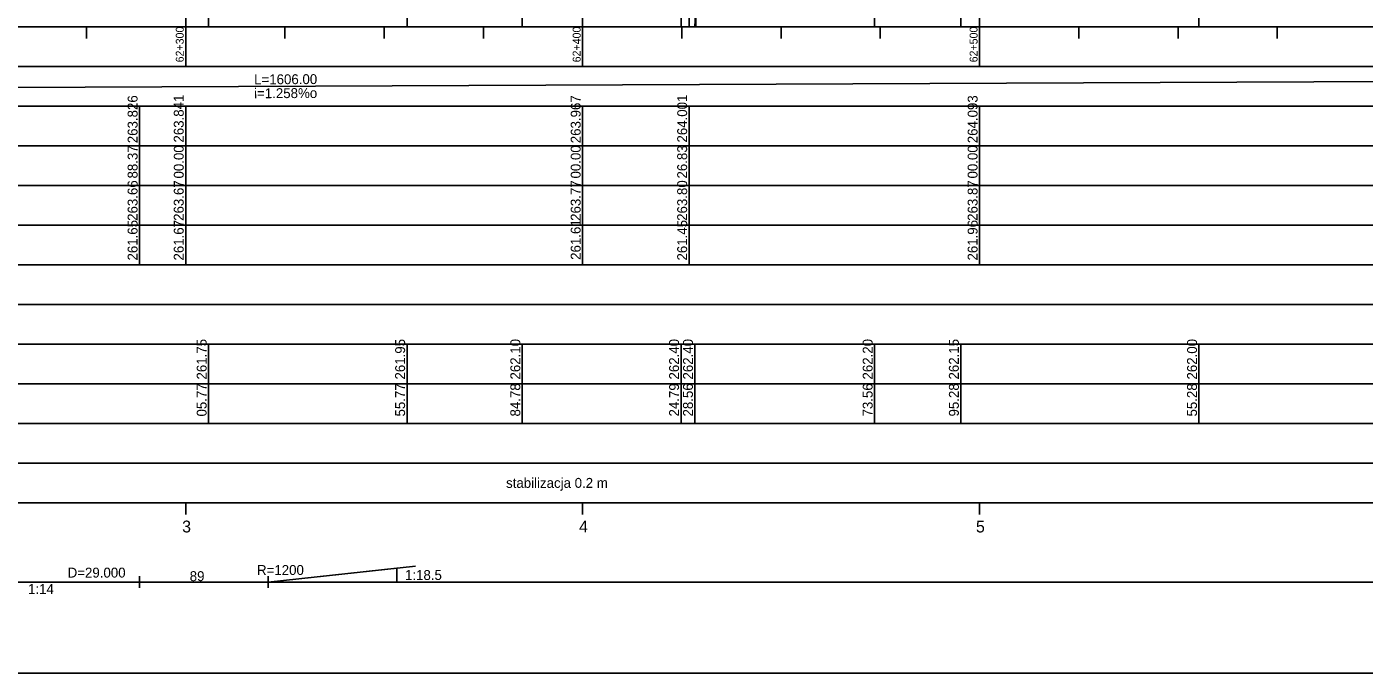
# Model space of a CAD drawing. Extents: x 6445630 to 6518227, y 5499240 to 5511716.
# Drawn here: x 6461491.2 to 6461828.1, y 5508966.7 to 5509129.7 of the extents above; entities that cross this region are included whole.
import ezdxf

# ---------------------------------------------------------------- set-up
doc = ezdxf.new("R2010")
doc.units = 0
for name, color, linetype in [('TOR_PROF-drenokolektory', 7, 'Continuous'), ('TOR_PROF-obiekty+opisy', 7, 'Continuous'), ('TOR_PROF-rozjazdy', 7, 'Continuous'), ('TOR_PROF-tabelka-geometria T1', 7, 'Continuous'), ('TOR_PROF-tabelka-kilometracja', 7, 'Continuous'), ('TOR_PROF-tabelka-odleglosci T1', 7, 'Continuous'), ('TOR_PROF-tabelka-pochylenia proj T1', 7, 'Continuous'), ('TOR_PROF-tabelka-rodzaj rowu T1', 7, 'Continuous'), ('TOR_PROF-tabelka-rodzaj rurociagow T1', 7, 'Continuous'), ('TOR_PROF-tabelka-rowyT1', 7, 'Continuous'), ('TOR_PROF-tabelka-rurociagi T1', 7, 'Continuous'), ('TOR_PROF-tabelka-rzedne istn T1', 7, 'Continuous'), ('TOR_PROF-tabelka-rzedne proj T1', 7, 'Continuous'), ('TOR_PROF-tabelka-teren istniejacy T1', 7, 'Continuous'), ('TOR_PROF-tabelka-warstwa ochronna T1', 7, 'Continuous'), ('TOR_PROF-tor projektowany', 7, 'Continuous'), ('TOR_PROF-uklad odniesienia', 7, 'Continuous'), ('TOR_PROF-warstwa ochronna', 7, 'Continuous'), ('TOR_RAMKI-MASKA WYCIECIA', 7, 'Continuous')]:
    doc.layers.add(name, color=color, linetype=linetype)

msp = doc.modelspace()

# ---------------------------------------------------------------- linework, layer by layer
at = {"layer": 'TOR_PROF-drenokolektory'}
for points in [[(6461656, 5509176.74), (6461656, 5509134.74), (6461656, 5509129.74), (6461656, 5509129.74)], [(6461656, 5509176.74), (6461656, 5509134.74), (6461656, 5509129.74), (6461656, 5509129.74)], [(6461659.77, 5509176.74), (6461659.77, 5509134.74), (6461659.5, 5509129.74), (6461659.5, 5509129.74)], [(6461659.77, 5509176.74), (6461659.77, 5509134.74), (6461659.77, 5509129.74), (6461659.77, 5509129.74)], [(6461536.98, 5509173.49), (6461536.98, 5509134.74), (6461536.98, 5509129.74), (6461536.98, 5509129.74)], [(6461536.98, 5509173.49), (6461536.98, 5509134.74), (6461536.98, 5509129.74), (6461536.98, 5509129.74)], [(6461536.98, 5509173.49), (6461536.98, 5509134.74), (6461536.98, 5509129.74), (6461536.98, 5509129.74)], [(6461586.98, 5509174.49), (6461586.98, 5509134.74), (6461586.98, 5509129.74), (6461586.98, 5509129.74)], [(6461586.98, 5509174.49), (6461586.98, 5509134.74), (6461586.98, 5509129.74), (6461586.98, 5509129.74)], [(6461586.98, 5509174.49), (6461586.98, 5509134.74), (6461586.98, 5509129.74), (6461586.98, 5509129.74)], [(6461616, 5509175.24), (6461616, 5509134.74), (6461616, 5509129.74), (6461616, 5509129.74)], [(6461616, 5509175.24), (6461616, 5509134.74), (6461616, 5509129.74), (6461616, 5509129.74)], [(6461616, 5509175.24), (6461616, 5509134.74), (6461616, 5509129.74), (6461616, 5509129.74)], [(6461704.77, 5509175.74), (6461704.77, 5509134.74), (6461704.77, 5509129.74), (6461704.77, 5509129.74)], [(6461704.77, 5509175.74), (6461704.77, 5509134.74), (6461704.77, 5509129.74), (6461704.77, 5509129.74)], [(6461704.77, 5509175.74), (6461704.77, 5509134.74), (6461704.77, 5509129.74), (6461704.77, 5509129.74)], [(6461726.49, 5509175.49), (6461726.49, 5509134.74), (6461726.49, 5509129.74), (6461726.49, 5509129.74)], [(6461726.49, 5509175.49), (6461726.49, 5509134.74), (6461726.49, 5509129.74), (6461726.49, 5509129.74)], [(6461726.49, 5509175.49), (6461726.49, 5509134.74), (6461726.49, 5509129.74), (6461726.49, 5509129.74)], [(6461786.49, 5509174.74), (6461786.49, 5509134.74), (6461786.49, 5509129.74), (6461786.49, 5509129.74)], [(6461786.49, 5509174.74), (6461786.49, 5509134.74), (6461786.49, 5509129.74), (6461786.49, 5509129.74)], [(6461786.49, 5509174.74), (6461786.49, 5509134.74), (6461786.49, 5509129.74), (6461786.49, 5509129.74)]]:
    msp.add_lwpolyline(points, dxfattribs=at)
at = {"layer": 'TOR_PROF-obiekty+opisy'}
msp.add_line((6461658.04, 5509129.74), (6461658.04, 5509214.74), dxfattribs=at)
at = {"layer": 'TOR_PROF-rozjazdy'}
for p, q in [((6461589.08, 5508993.73), (6461551.99, 5508989.74)), ((6461519.58, 5508991.22), (6461519.58, 5508988.25)), ((6461551.99, 5508991.22), (6461551.99, 5508988.25)), ((6461584.4, 5508989.74), (6461551.99, 5508989.74))]:
    msp.add_line(p, q, dxfattribs=at)
for points in [[(6461519.58, 5508989.74), (6461551.99, 5508989.74), (6461584.4, 5508989.74), (6461584.4, 5508993.23), (6461551.99, 5508989.74)], [(6461551.99, 5508989.74), (6461584.4, 5508993.23), (6461584.4, 5508989.74)]]:
    msp.add_lwpolyline(points, dxfattribs=at)
at = {"layer": 'TOR_PROF-tabelka-geometria T1'}
for points in [[(6452331.21, 5508989.74), (6462728.4, 5508989.74)], [(6452331.21, 5508989.74), (6462731.21, 5508989.74)]]:
    msp.add_lwpolyline(points, dxfattribs=at)
at = {"layer": 'TOR_PROF-tabelka-kilometracja'}
for points in [[(6461531.21, 5509006.74), (6461531.21, 5509009.74)], [(6461631.21, 5509006.74), (6461631.21, 5509009.74)], [(6461731.21, 5509006.74), (6461731.21, 5509009.74)]]:
    msp.add_lwpolyline(points, dxfattribs=at)
at = {"layer": 'TOR_PROF-tabelka-odleglosci T1'}
for points in [[(6461519.58, 5509099.74), (6461519.58, 5509109.74)], [(6461531.21, 5509099.74), (6461531.21, 5509109.74)], [(6461631.21, 5509099.74), (6461631.21, 5509109.74)], [(6461658.04, 5509099.74), (6461658.04, 5509109.74)], [(6461731.21, 5509099.74), (6461731.21, 5509109.74)], [(6461519.58, 5509089.74), (6461519.58, 5509099.74)], [(6461531.21, 5509089.74), (6461531.21, 5509099.74)], [(6461631.21, 5509089.74), (6461631.21, 5509099.74)], [(6461658.04, 5509089.74), (6461658.04, 5509099.74)], [(6461731.21, 5509089.74), (6461731.21, 5509099.74)]]:
    msp.add_lwpolyline(points, dxfattribs=at)
msp.add_lwpolyline([(6452331.21, 5509089.74), (6462731.21, 5509089.74), (6462731.21, 5509099.74), (6452331.21, 5509099.74)], close=True, dxfattribs=at)
at = {"layer": 'TOR_PROF-tabelka-pochylenia proj T1'}
msp.add_lwpolyline([(6452331.21, 5509109.74), (6462731.21, 5509109.74), (6462731.21, 5509119.74), (6452331.21, 5509119.74)], close=True, dxfattribs=at)
msp.add_lwpolyline([(6460751.21, 5509111.24), (6462357.21, 5509118.24)], dxfattribs=at)
at = {"layer": 'TOR_PROF-tabelka-rodzaj rowu T1'}
for points in [[(6452331.21, 5509049.74), (6462731.21, 5509049.74), (6462731.21, 5509059.74), (6452331.21, 5509059.74)], [(6452331.21, 5509029.74), (6462731.21, 5509029.74), (6462731.21, 5509039.74), (6452331.21, 5509039.74)]]:
    msp.add_lwpolyline(points, close=True, dxfattribs=at)
for points in [[(6461536.98, 5509029.74), (6461536.98, 5509039.74)], [(6461586.98, 5509029.74), (6461586.98, 5509039.74)], [(6461616, 5509029.74), (6461616, 5509039.74)], [(6461656, 5509029.74), (6461656, 5509039.74)], [(6461659.5, 5509029.74), (6461659.5, 5509039.74)], [(6461704.77, 5509029.74), (6461704.77, 5509039.74)], [(6461726.49, 5509029.74), (6461726.49, 5509039.74)], [(6461786.49, 5509029.74), (6461786.49, 5509039.74)]]:
    msp.add_lwpolyline(points, dxfattribs=at)
at = {"layer": 'TOR_PROF-tabelka-rowyT1'}
msp.add_lwpolyline([(6452331.21, 5509059.74), (6462731.21, 5509059.74), (6462731.21, 5509069.74), (6452331.21, 5509069.74)], close=True, dxfattribs=at)
at = {"layer": 'TOR_PROF-tabelka-rurociagi T1'}
msp.add_lwpolyline([(6452331.21, 5509039.74), (6462731.21, 5509039.74), (6462731.21, 5509049.74), (6452331.21, 5509049.74)], close=True, dxfattribs=at)
for points in [[(6461536.98, 5509039.74), (6461536.98, 5509049.74)], [(6461586.98, 5509039.74), (6461586.98, 5509049.74)], [(6461616, 5509039.74), (6461616, 5509049.74)], [(6461656, 5509039.74), (6461656, 5509049.74)], [(6461659.5, 5509039.74), (6461659.5, 5509049.74)], [(6461704.77, 5509039.74), (6461704.77, 5509049.74)], [(6461726.49, 5509039.74), (6461726.49, 5509049.74)], [(6461786.49, 5509039.74), (6461786.49, 5509049.74)]]:
    msp.add_lwpolyline(points, dxfattribs=at)
at = {"layer": 'TOR_PROF-tabelka-rzedne istn T1'}
msp.add_lwpolyline([(6452331.21, 5509079.74), (6462731.21, 5509079.74), (6462731.21, 5509089.74), (6452331.21, 5509089.74)], close=True, dxfattribs=at)
for points in [[(6461519.58, 5509079.74), (6461519.58, 5509089.74)], [(6461531.21, 5509079.74), (6461531.21, 5509089.74)], [(6461631.21, 5509079.74), (6461631.21, 5509089.74)], [(6461658.04, 5509079.74), (6461658.04, 5509089.74)], [(6461731.21, 5509079.74), (6461731.21, 5509089.74)], [(6461519.58, 5509069.74), (6461519.58, 5509079.74)], [(6461531.21, 5509069.74), (6461531.21, 5509079.74)], [(6461531.21, 5509069.74), (6461531.21, 5509079.74)], [(6461531.21, 5509069.74), (6461531.21, 5509079.74)], [(6461531.21, 5509069.74), (6461531.21, 5509079.74)], [(6461531.21, 5509069.74), (6461531.21, 5509079.74)], [(6461631.21, 5509069.74), (6461631.21, 5509079.74)], [(6461631.21, 5509069.74), (6461631.21, 5509079.74)], [(6461631.21, 5509069.74), (6461631.21, 5509079.74)], [(6461631.21, 5509069.74), (6461631.21, 5509079.74)], [(6461631.21, 5509069.74), (6461631.21, 5509079.74)], [(6461658.04, 5509069.74), (6461658.04, 5509079.74)], [(6461658.04, 5509069.74), (6461658.04, 5509079.74)], [(6461658.04, 5509069.74), (6461658.04, 5509079.74)], [(6461658.04, 5509069.74), (6461658.04, 5509079.74)], [(6461658.04, 5509069.74), (6461658.04, 5509079.74)], [(6461731.21, 5509069.74), (6461731.21, 5509079.74)], [(6461731.21, 5509069.74), (6461731.21, 5509079.74)], [(6461731.21, 5509069.74), (6461731.21, 5509079.74)], [(6461731.21, 5509069.74), (6461731.21, 5509079.74)], [(6461731.21, 5509069.74), (6461731.21, 5509079.74)]]:
    msp.add_lwpolyline(points, dxfattribs=at)
at = {"layer": 'TOR_PROF-tabelka-rzedne proj T1'}
msp.add_lwpolyline([(6452331.21, 5509099.74), (6462731.21, 5509099.74), (6462731.21, 5509109.74), (6452331.21, 5509109.74)], close=True, dxfattribs=at)
at = {"layer": 'TOR_PROF-tabelka-teren istniejacy T1'}
msp.add_lwpolyline([(6452331.21, 5509069.74), (6462731.21, 5509069.74), (6462731.21, 5509079.74), (6452331.21, 5509079.74)], close=True, dxfattribs=at)
msp.add_lwpolyline([(6452331.21, 5509069.74), (6462731.21, 5509069.74), (6462731.21, 5509079.74), (6452331.21, 5509079.74)], close=True, dxfattribs=at)
msp.add_lwpolyline([(6452331.21, 5509069.74), (6462731.21, 5509069.74), (6462731.21, 5509079.74), (6452331.21, 5509079.74)], close=True, dxfattribs=at)
msp.add_lwpolyline([(6452331.21, 5509069.74), (6462731.21, 5509069.74), (6462731.21, 5509079.74), (6452331.21, 5509079.74)], close=True, dxfattribs=at)
msp.add_lwpolyline([(6452331.21, 5509069.74), (6462731.21, 5509069.74), (6462731.21, 5509079.74), (6452331.21, 5509079.74)], close=True, dxfattribs=at)
at = {"layer": 'TOR_PROF-tabelka-warstwa ochronna T1'}
msp.add_lwpolyline([(6452331.21, 5509019.74), (6462731.21, 5509019.74), (6462731.21, 5509029.74), (6452331.21, 5509029.74)], close=True, dxfattribs=at)
at = {"layer": 'TOR_PROF-tor projektowany'}
for points in [[(6461531.21, 5509183.94), (6461531.21, 5509134.74), (6461531.21, 5509129.74), (6461531.21, 5509129.74)], [(6461531.21, 5509183.94), (6461531.21, 5509134.74), (6461531.21, 5509129.74), (6461531.21, 5509129.74)], [(6461631.21, 5509184.57), (6461631.21, 5509134.74), (6461631.21, 5509129.74), (6461631.21, 5509129.74)], [(6461631.21, 5509184.57), (6461631.21, 5509134.74), (6461631.21, 5509129.74), (6461631.21, 5509129.74)], [(6461731.21, 5509185.2), (6461731.21, 5509134.74), (6461731.21, 5509129.74), (6461731.21, 5509129.74)], [(6461731.21, 5509185.2), (6461731.21, 5509134.74), (6461731.21, 5509129.74), (6461731.21, 5509129.74)]]:
    msp.add_lwpolyline(points, dxfattribs=at)
at = {"layer": 'TOR_PROF-uklad odniesienia'}
for p, q in [((6452331.21, 5509129.74), (6462731.21, 5509129.74)), ((6461506.21, 5509126.74), (6461506.21, 5509129.74)), ((6461531.21, 5509119.74), (6461531.21, 5509129.74)), ((6461556.21, 5509126.74), (6461556.21, 5509129.74)), ((6461581.21, 5509126.74), (6461581.21, 5509129.74)), ((6461606.21, 5509126.74), (6461606.21, 5509129.74)), ((6461631.21, 5509119.74), (6461631.21, 5509129.74)), ((6461656.21, 5509126.74), (6461656.21, 5509129.74)), ((6461681.21, 5509126.74), (6461681.21, 5509129.74)), ((6461706.21, 5509126.74), (6461706.21, 5509129.74)), ((6461731.21, 5509119.74), (6461731.21, 5509129.74)), ((6461756.21, 5509126.74), (6461756.21, 5509129.74)), ((6461781.21, 5509126.74), (6461781.21, 5509129.74)), ((6461806.21, 5509126.74), (6461806.21, 5509129.74))]:
    msp.add_line(p, q, dxfattribs=at)
at = {"layer": 'TOR_PROF-warstwa ochronna'}
msp.add_lwpolyline([(6452331.21, 5509009.74), (6462731.21, 5509009.74), (6462731.21, 5509019.74), (6452331.21, 5509019.74)], close=True, dxfattribs=at)
at = {"layer": 'TOR_RAMKI-MASKA WYCIECIA'}
msp.add_lwpolyline([(6460741.75, 5508966.75), (6462761.75, 5508966.75), (6462761.75, 5509253.75), (6460741.75, 5509253.75)], close=True, dxfattribs=at)

# ---------------------------------------------------------------- texts
at = {"layer": 'TOR_PROF-rozjazdy'}
for s, p in [('89', (6461532.22, 5508989.98)), ('R=1200', (6461549.18, 5508991.53))]:
    msp.add_text(s, height=2.5, dxfattribs=at).set_placement(p)
for s, rotation, p in [('1:18.5', 0.0037, (6461586.46, 5508990.27)), ('1:14', 360, (6461491.49, 5508986.75))]:
    msp.add_text(s, height=2.5, rotation=rotation, dxfattribs=at).set_placement(p)
at = {"layer": 'TOR_PROF-tabelka-geometria T1'}
msp.add_text('D=29.000', height=2.5, dxfattribs=at).set_placement((6461501.47, 5508990.87))
at = {"layer": 'TOR_PROF-tabelka-kilometracja'}
for s, p in [('3', (6461530.32, 5509002.24)), ('4', (6461630.32, 5509002.24)), ('5', (6461730.31, 5509002.24))]:
    msp.add_text(s, height=3, dxfattribs=at).set_placement(p)
at = {"layer": 'TOR_PROF-tabelka-odleglosci T1'}
for s, p in [('263.826', (6461519.08, 5509100.37)), ('263.841', (6461530.71, 5509100.54)), ('263.967', (6461630.71, 5509100.37)), ('264.001', (6461657.54, 5509100.54)), ('264.093', (6461730.71, 5509100.37)), ('88.37', (6461519.08, 5509091.48)), ('00.00', (6461530.71, 5509091.48)), ('00.00', (6461630.71, 5509091.48)), ('26.83', (6461657.54, 5509091.47)), ('00.00', (6461730.71, 5509091.48))]:
    msp.add_text(s, height=2.5, rotation=90, dxfattribs=at).set_placement(p)
at = {"layer": 'TOR_PROF-tabelka-pochylenia proj T1'}
for s, p in [('L=1606.00', (6461548.45, 5509115.21)), ('i=1.258%o', (6461548.45, 5509111.71))]:
    msp.add_text(s, height=2.5, rotation=0.2497, dxfattribs=at).set_placement(p)
at = {"layer": 'TOR_PROF-tabelka-rodzaj rurociagow T1'}
for s, p in [('05.77', (6461536.48, 5509031.48)), ('55.77', (6461586.48, 5509031.48)), ('84.78', (6461615.5, 5509031.48)), ('24.79', (6461655.5, 5509031.48)), ('28.56', (6461659, 5509031.48)), ('73.56', (6461704.27, 5509031.48)), ('95.28', (6461725.99, 5509031.48)), ('55.28', (6461785.99, 5509031.48))]:
    msp.add_text(s, height=2.5, rotation=90, dxfattribs=at).set_placement(p)
at = {"layer": 'TOR_PROF-tabelka-rurociagi T1'}
for s, p in [('261.75', (6461536.48, 5509040.8)), ('261.95', (6461586.48, 5509040.8)), ('262.10', (6461615.5, 5509040.8)), ('262.40', (6461655.5, 5509040.8)), ('262.40', (6461659, 5509040.8)), ('262.20', (6461704.27, 5509040.8)), ('262.15', (6461725.99, 5509040.8)), ('262.00', (6461785.99, 5509040.8))]:
    msp.add_text(s, height=2.5, rotation=90, dxfattribs=at).set_placement(p)
at = {"layer": 'TOR_PROF-tabelka-rzedne istn T1'}
for s, p in [('263.66', (6461519.08, 5509080.8)), ('263.67', (6461530.71, 5509080.8)), ('263.77', (6461630.71, 5509080.8)), ('263.80', (6461657.54, 5509080.8)), ('263.87', (6461730.71, 5509080.8)), ('261.65', (6461519.08, 5509070.8)), ('261.67', (6461530.71, 5509070.8)), ('261.61', (6461630.71, 5509070.97)), ('261.45', (6461657.54, 5509070.8)), ('261.96', (6461730.71, 5509070.8))]:
    msp.add_text(s, height=2.5, rotation=90, dxfattribs=at).set_placement(p)
at = {"layer": 'TOR_PROF-uklad odniesienia'}
for s, p in [('62+300', (6461530.71, 5509120.76)), ('62+400', (6461630.71, 5509120.76)), ('62+500', (6461730.71, 5509120.76))]:
    msp.add_text(s, height=2, rotation=90, dxfattribs=at).set_placement(p)
at = {"layer": 'TOR_PROF-warstwa ochronna'}
msp.add_text('stabilizacja 0.2 m', height=2.5, dxfattribs=at).set_placement((6461611.92, 5509013.49))

doc.saveas('drawing.dxf')
